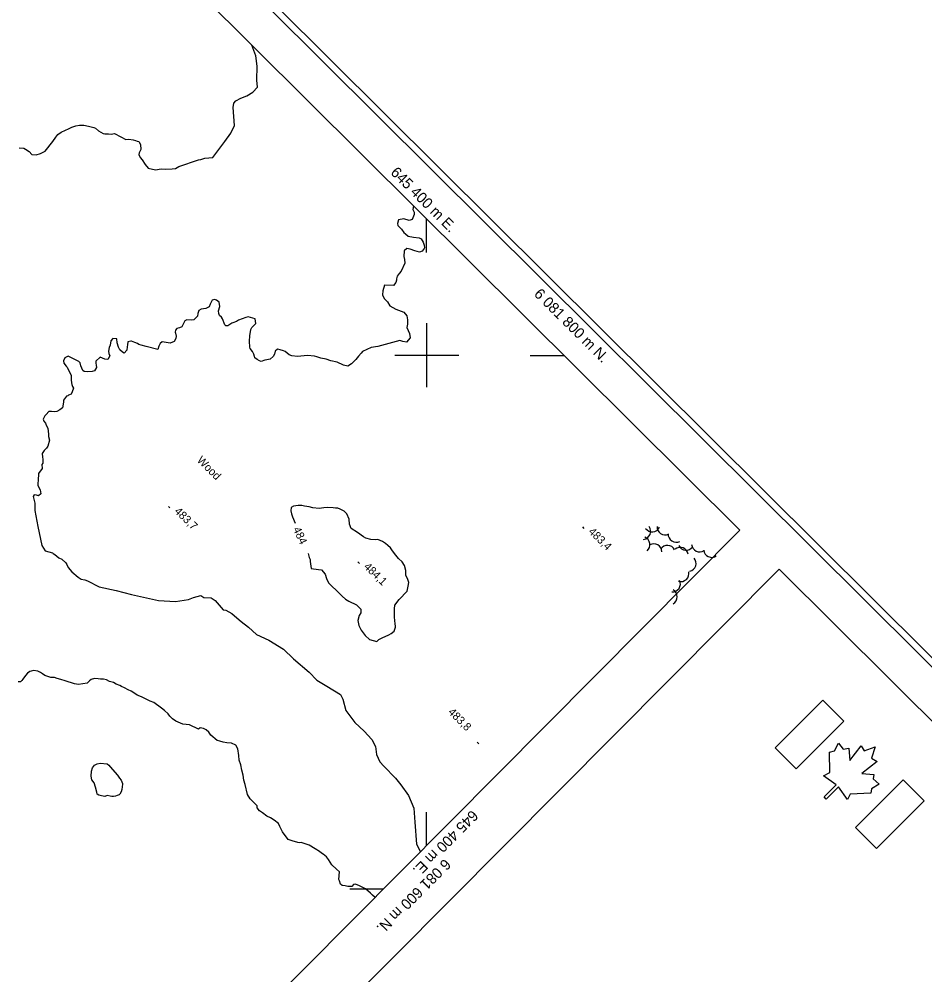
# Model space of a CAD drawing. Extents: x 642515 to 647219, y 6080136 to 6084356.
# Drawn here: x 645247.3 to 645586.9, y 6081567.7 to 6081926.1 of the extents above; entities that cross this region are included whole.
import ezdxf

# ---------------------------------------------------------------- set-up
doc = ezdxf.new("R2010")
doc.units = 0
for name, color, linetype in [('Level 1', 7, 'Continuous'), ('Level 2', 7, 'Continuous'), ('Level 3', 7, 'Continuous'), ('Level 44', 7, 'Continuous'), ('Level 60', 7, 'Continuous'), ('Level 61', 7, 'Continuous'), ('Level 63', 7, 'Continuous')]:
    doc.layers.add(name, color=color, linetype=linetype)

msp = doc.modelspace()

# ---------------------------------------------------------------- linework, layer by layer
at = {"layer": 'Level 1'}
for points in [[(645247.24, 6081877.92), (645249.05, 6081877.7), (645249.72, 6081877.41), (645251.07, 6081876.5), (645252.11, 6081875.41), (645253.67, 6081875.26), (645255.36, 6081875.76), (645257.11, 6081876.67), (645259.94, 6081880.19), (645261.08, 6081881.8), (645261.76, 6081882.9), (645263.11, 6081883.72), (645264.62, 6081884.54), (645265.74, 6081884.93), (645267.01, 6081885.65), (645268.53, 6081886.14), (645269.91, 6081886.3), (645271.54, 6081886.39), (645273.36, 6081886), (645275.26, 6081885.54), (645275.93, 6081885.25), (645277.04, 6081884.25), (645278.81, 6081883.28), (645279.39, 6081883.07), (645280.78, 6081883.06), (645281.84, 6081883.04), (645283.06, 6081883.19), (645285.4, 6081882.01), (645287.26, 6081880.97), (645288.47, 6081881.12), (645290.04, 6081880.8), (645290.95, 6081880.6), (645291.53, 6081880.39), (645292.11, 6081880.18), (645292.74, 6081879.15), (645292.92, 6081877.28), (645292.25, 6081876.01), (645292.12, 6081875.35), (645292.67, 6081874.24), (645293.37, 6081873.3), (645294.52, 6081871.64), (645295.73, 6081870.24), (645298.38, 6081869.57), (645300.57, 6081869.93), (645302.04, 6081869.85), (645304.65, 6081870), (645305.86, 6081870.15), (645307.22, 6081870.8), (645314.59, 6081873.33), (645315.4, 6081873.54), (645316.93, 6081874.03), (645319.93, 6081874.28), (645324.44, 6081880.18), (645326.72, 6081883.41), (645328.05, 6081886.27), (645327.54, 6081892.94), (645327.78, 6081894.59), (645328.55, 6081895.45), (645330.45, 6081896.54), (645332.7, 6081897.32), (645334.91, 6081898.75), (645336.61, 6081900.65), (645336.47, 6081903.26), (645336.53, 6081908.5), (645336, 6081912.39), (645334.58, 6081916.32)], [(645275.61, 6081678.87), (645274.33, 6081678.47), (645273.62, 6081678.03), (645272.77, 6081677.08), (645269.61, 6081676.66), (645268.05, 6081676.82), (645264.57, 6081677.93), (645262.91, 6081678.49), (645261.58, 6081678.9), (645260.5, 6081679.25), (645259.12, 6081679.26), (645256.96, 6081679.95), (645256.11, 6081680.56), (645255.27, 6081681.16), (645254.26, 6081681.6), (645252.7, 6081681.92), (645251.82, 6081681.62), (645251.34, 6081681.43), (645250.47, 6081680.81), (645249.7, 6081679.95), (645248.71, 6081678.67), (645248.25, 6081678.16), (645247.78, 6081677.64), (645246.88, 6081677.67)], [(645380.76, 6081596.73), (645379.78, 6081597.61), (645379.01, 6081598.31), (645377.13, 6081599.99), (645374.95, 6081601.17), (645373.45, 6081601.74), (645372.72, 6081601.62), (645372.03, 6081600.85), (645370.48, 6081600.84), (645369.49, 6081601.11), (645368.42, 6081601.3), (645367.75, 6081601.75), (645367.44, 6081602.95), (645367.17, 6081603.51), (645367.43, 6081606.38), (645366.31, 6081607.37), (645364.52, 6081608.99), (645363.27, 6081611.03), (645362.49, 6081612.05), (645361.3, 6081612.96), (645360.71, 6081613.34), (645359.86, 6081613.94), (645358.34, 6081615), (645355.99, 6081616.33), (645354.58, 6081616.82), (645353, 6081617.31), (645352.35, 6081617.27), (645351.78, 6081617.32), (645349.63, 6081618.01), (645348.22, 6081618.51), (645346.03, 6081621.4), (645345.03, 6081623.38), (645344.48, 6081624.49), (645342.87, 6081625.79), (645341.6, 6081626.61), (645340.18, 6081627.27), (645338.49, 6081628.48), (645337.47, 6081629.24), (645336.6, 6081630.33), (645336.48, 6081631.06), (645334.67, 6081632.99), (645333.9, 6081633.68), (645332.91, 6081635.34), (645331.98, 6081639.12), (645331.57, 6081640.73), (645331.23, 6081642.59), (645330.81, 6081644.52), (645330.38, 6081646.45), (645329.8, 6081648.21), (645329.71, 6081650), (645329.33, 6081652.51), (645328.53, 6081653.85), (645326.86, 6081654.57), (645325.14, 6081654.72), (645323.82, 6081654.98), (645322.58, 6081655.31), (645321.5, 6081655.66), (645319.2, 6081657.57), (645318.41, 6081658.75), (645317.47, 6081659.6), (645316.38, 6081660.11), (645315.23, 6081660.37), (645314.52, 6081659.92), (645311.17, 6081661.53), (645308.63, 6081661.79), (645306.05, 6081662.87), (645304.78, 6081663.7), (645303.83, 6081664.71), (645303.13, 6081665.65), (645301.76, 6081666.87), (645300.73, 6081667.8), (645297.77, 6081669.83), (645296.44, 6081670.41), (645294.69, 6081671.21), (645293.18, 6081671.94), (645291.6, 6081672.59), (645290.24, 6081673.49), (645289.31, 6081674.17), (645288.15, 6081674.6), (645286.8, 6081675.34), (645285.72, 6081675.85), (645285.04, 6081676.3), (645283.63, 6081676.79), (645282.71, 6081677.31), (645281.13, 6081677.79), (645280.04, 6081678.31), (645278.89, 6081678.57), (645277.74, 6081678.67), (645276.92, 6081678.78), (645275.61, 6081678.87)], [(645275.95, 6081638.11), (645275.45, 6081639.79), (645274.58, 6081640.88), (645274.26, 6081642.25), (645274.41, 6081644.14), (645274.75, 6081645.38), (645275.6, 6081646.32), (645276.55, 6081646.87), (645277.68, 6081647.09), (645280.3, 6081646.91), (645280.9, 6081646.38), (645281.42, 6081645.75), (645284.11, 6081642.56), (645284.9, 6081641.54), (645285.52, 6081640.68), (645285.99, 6081639.48), (645285.9, 6081638.01), (645285.85, 6081637.44), (645285.78, 6081637.19), (645285.5, 6081636.36), (645285.05, 6081635.52), (645284.82, 6081635.26), (645284.02, 6081635.05), (645283.46, 6081634.78), (645282.66, 6081634.57), (645282.08, 6081634.62), (645281.42, 6081634.74), (645280.35, 6081634.93), (645279.47, 6081634.63), (645278.15, 6081634.89), (645277.16, 6081635.16), (645276.57, 6081635.53), (645276.45, 6081636.26), (645275.95, 6081638.11)]]:
    msp.add_lwpolyline(points, dxfattribs=at)
at = {"layer": 'Level 2'}
for points in [[(645395.21, 6081856.06), (645394.97, 6081854.73), (645395.35, 6081853.77), (645395.4, 6081852.8), (645394.68, 6081850.96), (645393.56, 6081850.57), (645391.49, 6081851.19), (645389.55, 6081850.92), (645389.14, 6081849.43), (645389.33, 6081848.79), (645390.71, 6081847.39), (645391.59, 6081846.14), (645392.19, 6081845.6), (645393.21, 6081844.68), (645395.1, 6081844.37), (645397.31, 6081844.09), (645398.07, 6081843.72), (645398.78, 6081842.46), (645399.17, 6081841.34), (645399.22, 6081840.36), (645399.15, 6081840.11), (645398.39, 6081839.09), (645397.43, 6081838.71), (645395.61, 6081839.26), (645393.86, 6081839.9), (645392.63, 6081840.08), (645391.61, 6081839.28), (645391.48, 6081837.07), (645391.78, 6081836.03), (645391.94, 6081834.65), (645390.55, 6081831.55), (645389.78, 6081830.7), (645389.09, 6081829.76), (645388.82, 6081828.77), (645388.84, 6081828.28), (645388.48, 6081827.36), (645387.64, 6081826.25), (645384.3, 6081826.31), (645383.67, 6081824.24), (645383.59, 6081822.76), (645384.15, 6081821.33), (645385.35, 6081820.09), (645386.24, 6081818.67), (645388.51, 6081817.41), (645391.58, 6081816.19), (645392.71, 6081814.87), (645392.95, 6081813.41), (645392.87, 6081811.78), (645392.69, 6081810.54), (645393.7, 6081808.23), (645393.95, 6081806.62), (645392.49, 6081804.99), (645391.17, 6081805.24), (645390.09, 6081805.59), (645381.74, 6081803.33), (645379.23, 6081802.94), (645376.05, 6081801.46), (645375.51, 6081800.86), (645374.51, 6081799.74), (645373.52, 6081798.46), (645371.97, 6081796.91), (645370.55, 6081796.01), (645368.9, 6081796.41), (645366.48, 6081797.5), (645364.17, 6081798.02), (645362.35, 6081798.57), (645360.45, 6081799.04), (645358.88, 6081799.52), (645357.98, 6081799.72), (645355.44, 6081799.98), (645351.67, 6081799.65), (645349.54, 6081799.86), (645348.54, 6081800.29), (645347.85, 6081800.91), (645347.09, 6081801.43), (645346.43, 6081801.72), (645345.19, 6081802.06), (645344.2, 6081802.33), (645343.34, 6081801.55), (645342.99, 6081800.47), (645342.54, 6081799.63), (645341.37, 6081798.67), (645340.17, 6081798.36), (645339.44, 6081798.23), (645338.08, 6081797.75), (645337.41, 6081798.04), (645336.57, 6081798.48), (645335.64, 6081799.16), (645335.54, 6081799.57), (645335.25, 6081800.45), (645334.79, 6081801.48), (645333.92, 6081802.58), (645333.73, 6081803.06)], [(645333.73, 6081803.06), (645333.69, 6081805.42), (645333.84, 6081807.3), (645334.12, 6081809.68), (645334.57, 6081810.53), (645336.04, 6081811.99), (645335.78, 6081813.77), (645333.22, 6081814.53), (645332.34, 6081814.24), (645329.54, 6081813.18), (645328.83, 6081812.73), (645327.47, 6081812.25), (645326.99, 6081812.06), (645325.57, 6081811.17), (645324.76, 6081811.12), (645324.42, 6081811.43), (645323.56, 6081813.75), (645323.2, 6081814.38), (645322.36, 6081814.98), (645322.15, 6081815.79), (645322.02, 6081816.68), (645322.59, 6081818.34), (645322.34, 6081819.96), (645321.33, 6081820.72), (645320.5, 6081821), (645319.69, 6081820.79), (645318.96, 6081819.28), (645318.52, 6081818.28), (645317.33, 6081817.64), (645315.55, 6081817.38), (645314.68, 6081816.92), (645314.34, 6081815.68), (645314.22, 6081814.69), (645312.83, 6081813.31), (645311.85, 6081813.26), (645310.14, 6081813.41), (645309.43, 6081812.96), (645308.76, 6081811.7), (645308.32, 6081810.69), (645307.36, 6081810.31), (645306.4, 6081810.1), (645305.86, 6081809.5), (645305.82, 6081808.76), (645305.92, 6081808.36), (645306.14, 6081807.23), (645306.02, 6081806.4), (645305.43, 6081805.23), (645303.91, 6081804.57), (645302.44, 6081804.82), (645300.96, 6081805.06)], [(645300.96, 6081805.06), (645300.17, 6081804.53), (645299.66, 6081803.44), (645299.31, 6081802.2), (645294.93, 6081803.34), (645293.04, 6081803.8), (645292.12, 6081804.16), (645291.62, 6081804.46), (645290.62, 6081804.89), (645289.37, 6081805.39), (645289.13, 6081805.3), (645288.08, 6081805.16), (645287.97, 6081804.01), (645287.85, 6081803.19), (645287.67, 6081801.96), (645286.67, 6081800.84), (645286.08, 6081801.21), (645285.06, 6081802.14), (645284.52, 6081803.08), (645284.02, 6081804.77), (645283.95, 6081806.23), (645282.39, 6081806.39), (645281.71, 6081805.46), (645281.38, 6081803.89), (645281.02, 6081802.97), (645280.76, 6081801.65), (645280.98, 6081800.68), (645281.27, 6081799.8), (645280.6, 6081798.54), (645279.38, 6081798.56), (645277.62, 6081799.36), (645276.08, 6081797.8), (645276.11, 6081797.15), (645276.23, 6081796.42), (645276.28, 6081795.45), (645275.53, 6081794.26), (645274.65, 6081793.97), (645273.02, 6081793.88), (645271.71, 6081793.97), (645271.12, 6081794.34), (645270.38, 6081796.1), (645270.16, 6081797.23), (645269.65, 6081797.69), (645269.39, 6081797.92), (645266.71, 6081799.24), (645265.63, 6081799.75), (645264.44, 6081799.11), (645263.92, 6081798.02), (645264.05, 6081797.13), (645264.92, 6081796.04), (645265.27, 6081795.57), (645265.73, 6081794.69)], [(645265.73, 6081794.69), (645266.74, 6081792.55), (645266.86, 6081791.66), (645266.82, 6081790.92), (645266.88, 6081789.78), (645267, 6081789.06), (645267.28, 6081788.34), (645267.64, 6081787.7), (645267.22, 6081786.38), (645266.93, 6081785.71), (645266.78, 6081785.54), (645265.74, 6081785.07), (645265.59, 6081784.9), (645265.11, 6081784.71), (645264.65, 6081784.19), (645263.96, 6081783.26), (645263.92, 6081782.52), (645263.54, 6081780.38), (645262.53, 6081779.59), (645261.41, 6081779.04), (645260.61, 6081778.83), (645259.38, 6081779.01), (645258.4, 6081778.95), (645257.48, 6081777.92), (645256.94, 6081777.32), (645256.35, 6081776.14), (645256.56, 6081775.34), (645257.16, 6081774.64), (645257.44, 6081773.92), (645258.08, 6081772.73), (645258.27, 6081770.54), (645258.24, 6081769.64), (645258.72, 6081768.28), (645258.02, 6081765.96), (645257.49, 6081765.2), (645256.72, 6081764.34), (645255.89, 6081763.23), (645255.91, 6081762.75), (645256.01, 6081762.51), (645256.19, 6081760.48), (645256.16, 6081759.58), (645255.77, 6081759.15), (645255.94, 6081757.61), (645254.57, 6081755.74), (645254.38, 6081753.12), (645254.35, 6081752.06), (645254.31, 6081751.32), (645254.51, 6081750.68), (645255.22, 6081749.58), (645255.46, 6081748.12)], [(645255.46, 6081748.12), (645254.6, 6081747.34), (645253.77, 6081747.62), (645252.95, 6081747.74), (645252.57, 6081747.15), (645253.2, 6081744.57), (645253.2, 6081741.8), (645254.31, 6081735.92), (645255.83, 6081728.76), (645257.1, 6081726.73), (645259.76, 6081725.93), (645260.02, 6081725.7), (645260.69, 6081725.42), (645262.15, 6081724.13), (645263.33, 6081723.56), (645264.8, 6081722.27), (645265.17, 6081721.64), (645265.73, 6081720.54), (645267.05, 6081718.92), (645269.38, 6081716.87), (645270.57, 6081716.14), (645271.89, 6081715.9), (645272.89, 6081715.48), (645277.36, 6081713.25), (645283.72, 6081711.81), (645289.44, 6081710.32), (645299.53, 6081708.06), (645305.98, 6081707.76), (645310.75, 6081708.49), (645312.65, 6081709.27), (645315.45, 6081710.03), (645316.57, 6081709.21), (645319.26, 6081709.15), (645320.79, 6081708.11), (645323.79, 6081704.56), (645324.85, 6081704.55), (645327.05, 6081703.23), (645328, 6081702.4), (645330.5, 6081700.2), (645333.24, 6081698.11), (645336.35, 6081695.38), (645340.88, 6081693.24), (645346.47, 6081689.87), (645350.2, 6081686.29), (645355.98, 6081681.22), (645358.86, 6081678.23), (645362.67, 6081675.96), (645367.75, 6081672.88), (645368.6, 6081671.07), (645369.84, 6081666.91), (645373.22, 6081662.42), (645376.6, 6081659.14)], [(645374.12, 6081733.55), (645371.84, 6081735.13), (645371.11, 6081736.71), (645371.01, 6081738.66), (645370.18, 6081740.65), (645369.15, 6081741.57), (645367.65, 6081742.3), (645366.82, 6081742.74), (645365.92, 6081742.77), (645365.02, 6081742.8), (645362.74, 6081743), (645361.53, 6081742.85), (645359.83, 6081742.67), (645357.38, 6081742.86), (645356.06, 6081743.28), (645354.34, 6081743.43), (645353.35, 6081743.7), (645351.88, 6081743.78), (645350.11, 6081743.52), (645349.32, 6081742.98), (645349.14, 6081741.75), (645349.36, 6081740.63), (645349.83, 6081739.43), (645350.78, 6081737.14)], [(645355.69, 6081725.72), (645356.07, 6081724.24), (645356.43, 6081723.44), (645356.39, 6081722.71), (645356.85, 6081720.13), (645359.55, 6081719.71), (645360.7, 6081719.61), (645362, 6081717.98), (645362.57, 6081716.38), (645363.3, 6081714.8), (645367.58, 6081710.64), (645368.44, 6081709.72), (645369.64, 6081708.64), (645370.9, 6081707.82), (645373.73, 6081706.51), (645375.44, 6081704.82), (645375.43, 6081703.44), (645374.83, 6081702.43), (645374.28, 6081700.61), (645374.7, 6081698.68), (645375.52, 6081697.01), (645376.65, 6081695.53), (645377.09, 6081694.99), (645378.63, 6081693.45), (645381.43, 6081692.79), (645382.2, 6081693.48), (645383.39, 6081694.12), (645385.93, 6081695.24), (645386.8, 6081695.69), (645387.9, 6081696.57), (645388.38, 6081698.14), (645388.3, 6081699.76), (645388.11, 6081700.24), (645388.09, 6081702.27), (645388.04, 6081703.25), (645387.99, 6081704.22), (645388.03, 6081704.95), (645388.12, 6081706.42), (645389.8, 6081708.47), (645392.73, 6081711.56), (645393.12, 6081713.53), (645393.37, 6081714.85), (645392.89, 6081716.37), (645392.34, 6081717.48), (645392.24, 6081719.42), (645391.83, 6081721.19), (645390.94, 6081722.61), (645389.58, 6081723.83), (645388.54, 6081725.08), (645387.31, 6081726.8), (645386.53, 6081727.81), (645385.51, 6081728.73), (645384.65, 6081729.5), (645383.48, 6081730.24), (645381.81, 6081730.96), (645380.93, 6081730.83), (645379.21, 6081730.98), (645377.32, 6081731.45), (645376.4, 6081731.96), (645374.12, 6081733.55)], [(645376.6, 6081659.14), (645379.49, 6081656), (645380.88, 6081653.4), (645381.31, 6081650.41), (645382.54, 6081647.65), (645384.03, 6081646.04), (645388.39, 6081641.44), (645390.41, 6081639.05), (645393.28, 6081635.01), (645395.29, 6081630.18), (645395.62, 6081624.99), (645396.3, 6081616.73), (645397.79, 6081613.87)]]:
    msp.add_lwpolyline(points, dxfattribs=at)
at = {"layer": 'Level 3'}
for p, q in [((645303.25, 6081743.36), (645303.82, 6081742.8)), ((645458.5, 6081735.73), (645459.07, 6081735.17)), ((645374.3, 6081722.6), (645374.87, 6081722.04)), ((645419.09, 6081654.96), (645419.66, 6081654.39))]:
    msp.add_line(p, q, dxfattribs=at)
at = {"layer": 'Level 44'}
for centre, start, end in [((645481.07, 6081734.02), 277.2181, 37.1961), ((645484.67, 6081736.86), 214.6882, 334.6661), ((645489.46, 6081735.7), 176.8312, 296.8092), ((645493.64, 6081732.97), 176.8312, 296.8092), ((645480.83, 6081729.04), 309.5436, 69.5215), ((645485.31, 6081726.37), 0.7145, 120.6925), ((645490.36, 6081725.8), 26.6592, 146.6371), ((645502.41, 6081729.36), 185.475, 305.4529), ((645495.16, 6081725.04), 8.9078, 128.8858), ((645497.37, 6081729.97), 205.5136, 325.4915), ((645506.95, 6081727.28), 185.475, 305.4529), ((645498.12, 6081722.06), 281.3795, 41.3575), ((645495.43, 6081718.21), 252.7109, 12.6889), ((645492.22, 6081714.33), 266.0741, 26.052), ((645491.03, 6081709.51), 300.0213, 59.9993)]:
    msp.add_arc(centre, 3, start, end, dxfattribs=at)
at = {"layer": 'Level 60'}
for p, q in [((645400.09, 6081838.64), (645400.09, 6081851.25)), ((645438.84, 6081800), (645451.53, 6081800)), ((645532.22, 6081719.89), (645532.22, 6081719.89)), ((645400, 6081616.1), (645400, 6081628.79)), ((645371.33, 6081600), (645383.94, 6081600))]:
    msp.add_line(p, q, dxfattribs=at)
for points in [[(643756.15, 6083509.1), (645893.11, 6081385.05), (644652.25, 6080135.58), (642514.75, 6082260.08)], [(642518.29, 6082260.09), (643756.16, 6083505.56), (645889.57, 6081385.04), (644651.74, 6080139.63)], [(643756.23, 6083485.06), (645517.55, 6081734.46), (644300.6, 6080509.08), (642538.79, 6082260.16)], [(645532.22, 6081719.89), (645869.07, 6081384.98), (644651.68, 6080160.13), (644314.78, 6080494.98)]]:
    msp.add_lwpolyline(points, close=True, dxfattribs=at)
at = {"layer": 'Level 61'}
for p, q in [((645400, 6081812.16), (645400, 6081788.16)), ((645412.16, 6081800), (645388.16, 6081800))]:
    msp.add_line(p, q, dxfattribs=at)
at = {"layer": 'Level 63'}
for points in [[(645556.47, 6081662.87), (645548.59, 6081670.72), (645530.73, 6081652.83), (645538.64, 6081644.93)], [(645549.15, 6081634.46), (645553.6, 6081638.95), (645548.92, 6081642.35), (645551.21, 6081643.6), (645551.17, 6081651.29), (645553.02, 6081651.75), (645554.55, 6081654.59), (645556.27, 6081652.33), (645558.41, 6081652.79), (645558.76, 6081648.06), (645563.03, 6081653.59), (645564.17, 6081651.72), (645568.27, 6081653.26), (645566.9, 6081649.05), (645568.97, 6081647.76), (645563.25, 6081643.23), (645567.78, 6081642.9), (645567.56, 6081641.28), (645569.8, 6081639.21), (645566.92, 6081637.51), (645566.69, 6081635.88), (645558.84, 6081635.49), (645557.9, 6081633.54), (645554.52, 6081638.24), (645549.84, 6081633.62)], [(645560.86, 6081622.97), (645568.74, 6081615.12), (645586.62, 6081633.03), (645578.73, 6081640.9)]]:
    msp.add_lwpolyline(points, close=True, dxfattribs=at)

# ---------------------------------------------------------------- texts
at = {"layer": 'Level 2'}
msp.add_text('484', height=3, rotation=294.8196, dxfattribs=at).set_placement((645349.91, 6081734.91))
at = {"layer": 'Level 3'}
for s, rotation, p in [('483,7', 315.59, (645305.28, 6081741.32)), ('483,4', 315.59, (645460.53, 6081733.68)), ('484,1', 315.59, (645376.32, 6081720.55)), ('483,8', 315.1735, (645407.92, 6081666.03))]:
    msp.add_text(s, height=3, rotation=rotation, dxfattribs=at).set_placement(p)
at = {"layer": 'Level 44'}
msp.add_text('Wood', height=3, rotation=315.1749, dxfattribs=at).set_placement((645313.74, 6081760.43))
at = {"layer": 'Level 61'}
for s, rotation, p in [('645 400 m E.', 315.175, (645386.3, 6081868.3)), ('6 081 800 m N.', 315.175, (645440.08, 6081822.73)), ('645 400 m E.', 225.175, (645417, 6081629.79)), ('6 081 600 m N.', 225.175, (645406.75, 6081611.52))]:
    msp.add_text(s, height=4, rotation=rotation, dxfattribs=at).set_placement(p)

doc.saveas('drawing.dxf')
